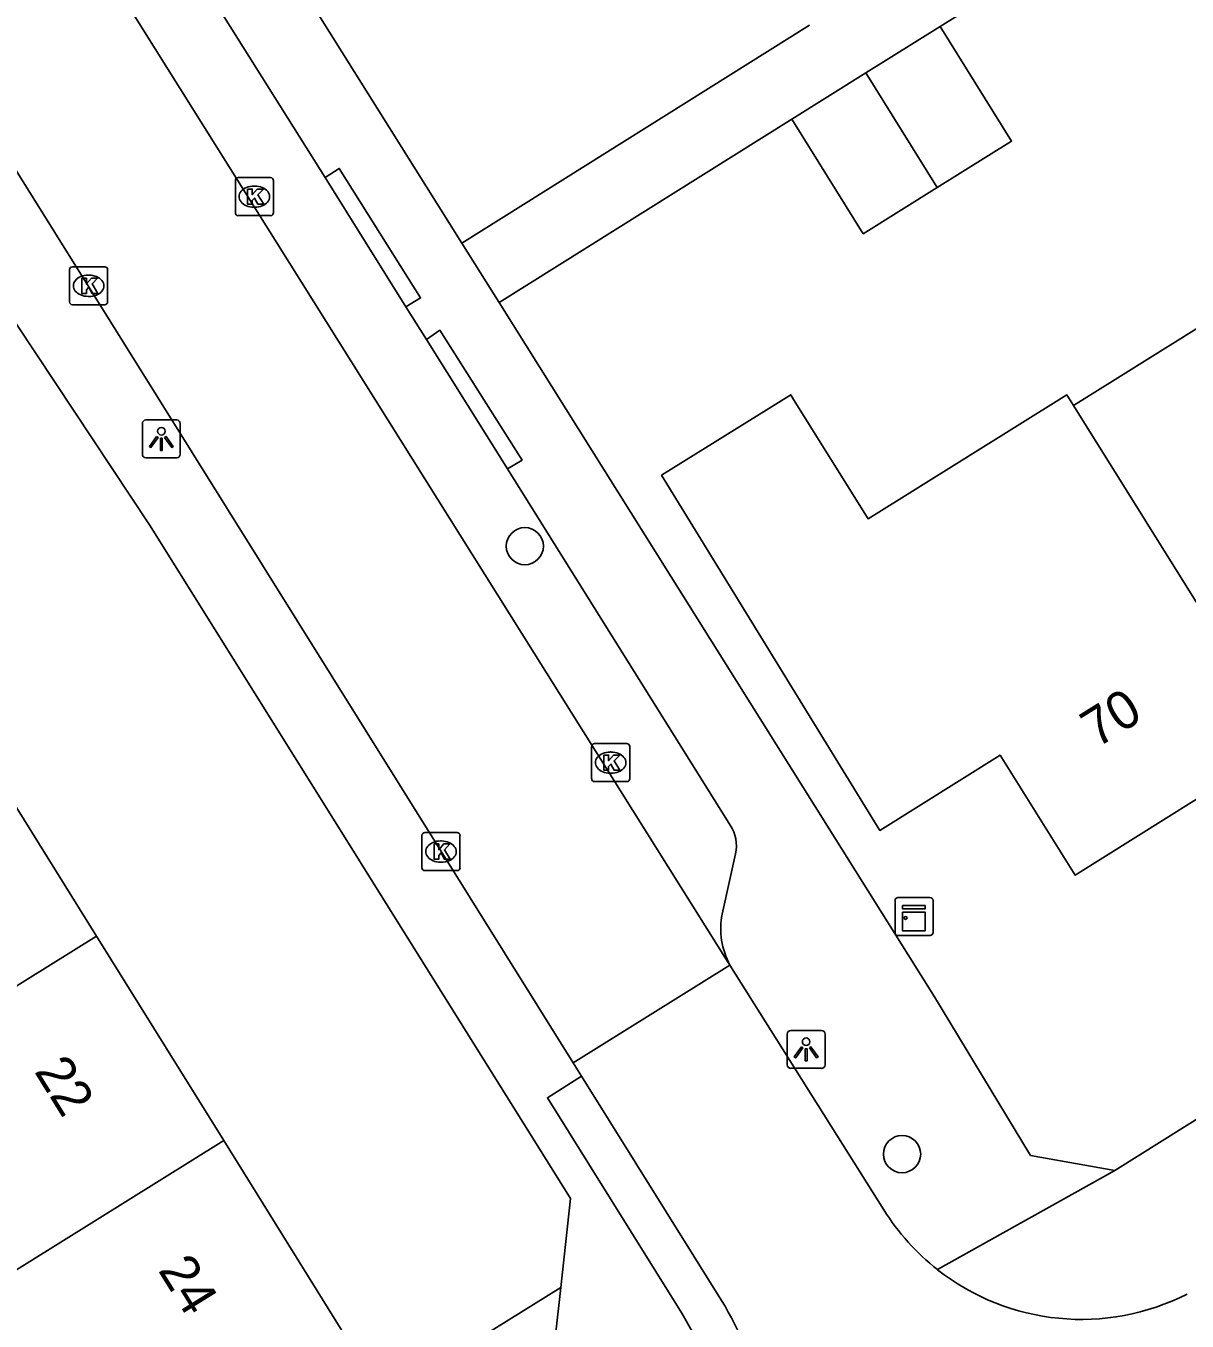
# Model space of a CAD drawing. Extents: x 159353 to 160616, y 385893 to 387321.
# Drawn here: x 159651.72 to 159682.26, y 386049.01 to 386083.08 of the extents above; entities that cross this region are included whole.
import ezdxf

# ---------------------------------------------------------------- set-up
doc = ezdxf.new("R2010")
doc.units = 0
for name, color, linetype in [('IMGEO_Boom', 7, 'Continuous'), ('IMGEO_Kast', 7, 'Continuous'), ('IMGEO_Kolk', 7, 'Continuous'), ('IMGEO_Lichtpunt', 7, 'Continuous'), ('IMGEO_Pand', 7, 'Continuous'), ('IMGEO_Pand_nummerreeks', 7, 'Continuous'), ('IMGEO_Rijbaan_lokaal_open', 7, 'Continuous'), ('IMGEO_Voetpad_gesloten', 7, 'Continuous'), ('IMGEO_Voetpad_open', 7, 'Continuous')]:
    doc.layers.add(name, color=color, linetype=linetype)

msp = doc.modelspace()

# ---------------------------------------------------------------- linework, layer by layer
at = {"layer": 'IMGEO_Boom'}
for centre in [(159664.845, 386069.396), (159674.766, 386053.404)]:
    msp.add_circle(centre, 0.489, dxfattribs=at)
at = {"layer": 'IMGEO_Kast'}
for p, q in [((159674.655, 386060.152), (159675.496, 386060.152)), ((159675.496, 386060.152), (159674.655, 386060.152)), ((159674.58, 386059.227), (159674.58, 386060.068)), ((159674.58, 386060.068), (159674.58, 386059.227)), ((159675.58, 386060.077), (159675.58, 386059.236)), ((159675.58, 386059.236), (159675.58, 386060.077)), ((159675.505, 386059.152), (159674.664, 386059.152)), ((159674.664, 386059.152), (159675.505, 386059.152))]:
    msp.add_line(p, q, dxfattribs=at)
for points in [[(159674.775, 386059.942), (159675.375, 386059.942), (159675.375, 386059.857), (159674.775, 386059.857), (159674.775, 386059.942)], [(159674.775, 386059.767), (159675.375, 386059.767), (159675.375, 386059.278), (159674.775, 386059.278), (159674.775, 386059.767)]]:
    msp.add_lwpolyline(points, dxfattribs=at)
msp.add_circle((159674.859, 386059.616), 0.0377, dxfattribs=at)
for centre, start, end in [((159674.658, 386060.074), 92.4484, 184.2845), ((159674.658, 386060.074), 92.4484, 184.2845), ((159675.502, 386060.074), 2.4484, 94.2845), ((159675.502, 386060.074), 2.4484, 94.2845), ((159674.658, 386059.23), 182.4484, 274.2845), ((159674.658, 386059.23), 182.4484, 274.2845), ((159675.502, 386059.23), 272.4484, 4.2845), ((159675.502, 386059.23), 272.4484, 4.2845)]:
    msp.add_arc(centre, 0.0779, start, end, dxfattribs=at)
at = {"layer": 'IMGEO_Kolk'}
for p, q in [((159657.231, 386078.164), (159657.231, 386079.016)), ((159657.306, 386079.09), (159658.158, 386079.09)), ((159658.232, 386079.016), (159658.232, 386078.164)), ((159657.719, 386078.87), (159657.744, 386078.87)), ((159657.742, 386078.31), (159657.717, 386078.31)), ((159658.158, 386078.09), (159657.306, 386078.09)), ((159652.871, 386075.819), (159652.871, 386076.671)), ((159652.946, 386076.745), (159653.798, 386076.745)), ((159653.359, 386076.525), (159653.384, 386076.525)), ((159653.872, 386076.671), (159653.872, 386075.819)), ((159653.382, 386075.965), (159653.357, 386075.965)), ((159653.798, 386075.745), (159652.946, 386075.745)), ((159666.602, 386063.276), (159666.602, 386064.128)), ((159666.677, 386064.202), (159667.529, 386064.202)), ((159667.09, 386063.982), (159667.115, 386063.982)), ((159667.603, 386064.128), (159667.603, 386063.276)), ((159667.113, 386063.422), (159667.088, 386063.422)), ((159667.529, 386063.202), (159666.677, 386063.202)), ((159662.213, 386061.862), (159663.065, 386061.862)), ((159662.138, 386060.936), (159662.138, 386061.788)), ((159662.626, 386061.642), (159662.651, 386061.642)), ((159663.139, 386061.788), (159663.139, 386060.936)), ((159663.065, 386060.862), (159662.213, 386060.862)), ((159662.649, 386061.082), (159662.624, 386061.082))]:
    msp.add_line(p, q, dxfattribs=at)
for points in [[(159657.231, 386078.164), (159657.231, 386079.016)], [(159657.306, 386079.09), (159658.158, 386079.09)], [(159658.232, 386079.016), (159658.232, 386078.164)], [(159657.552, 386078.79), (159657.675, 386078.79), (159657.675, 386078.639), (159657.805, 386078.79), (159657.969, 386078.79), (159657.823, 386078.639), (159657.976, 386078.39), (159657.824, 386078.39), (159657.739, 386078.554), (159657.675, 386078.487), (159657.675, 386078.39), (159657.552, 386078.39), (159657.552, 386078.79)], [(159658.158, 386078.09), (159657.306, 386078.09)], [(159652.871, 386075.819), (159652.871, 386076.671)], [(159652.946, 386076.745), (159653.798, 386076.745)], [(159653.872, 386076.671), (159653.872, 386075.819)], [(159653.192, 386076.445), (159653.315, 386076.445), (159653.315, 386076.294), (159653.445, 386076.445), (159653.609, 386076.445), (159653.463, 386076.294), (159653.616, 386076.045), (159653.464, 386076.045), (159653.379, 386076.209), (159653.315, 386076.142), (159653.315, 386076.045), (159653.192, 386076.045), (159653.192, 386076.445)], [(159653.798, 386075.745), (159652.946, 386075.745)], [(159666.602, 386063.276), (159666.602, 386064.128)], [(159666.677, 386064.202), (159667.529, 386064.202)], [(159666.923, 386063.902), (159667.046, 386063.902), (159667.046, 386063.751), (159667.176, 386063.902), (159667.34, 386063.902), (159667.194, 386063.751), (159667.347, 386063.502), (159667.195, 386063.502), (159667.11, 386063.666), (159667.046, 386063.599), (159667.046, 386063.502), (159666.923, 386063.502), (159666.923, 386063.902)], [(159667.603, 386064.128), (159667.603, 386063.276)], [(159667.529, 386063.202), (159666.677, 386063.202)], [(159662.213, 386061.862), (159663.065, 386061.862)], [(159662.138, 386060.936), (159662.138, 386061.788)], [(159662.459, 386061.562), (159662.582, 386061.562), (159662.582, 386061.411), (159662.712, 386061.562), (159662.876, 386061.562), (159662.73, 386061.411), (159662.883, 386061.162), (159662.731, 386061.162), (159662.646, 386061.326), (159662.582, 386061.259), (159662.582, 386061.162), (159662.459, 386061.162), (159662.459, 386061.562)], [(159663.139, 386061.788), (159663.139, 386060.936)], [(159663.065, 386060.862), (159662.213, 386060.862)]]:
    msp.add_lwpolyline(points, dxfattribs=at)
for centre, start, end in [((159657.308, 386079.014), 91.552, 178.448), ((159657.308, 386079.014), 91.552, 178.448), ((159658.156, 386079.014), 1.552, 88.448), ((159658.156, 386079.014), 1.552, 88.448), ((159657.308, 386078.166), 181.552, 268.448), ((159657.308, 386078.166), 181.552, 268.448), ((159658.156, 386078.166), 271.552, 358.448), ((159658.156, 386078.166), 271.552, 358.448), ((159652.948, 386076.669), 91.552, 178.448), ((159652.948, 386076.669), 91.552, 178.448), ((159653.796, 386076.669), 1.552, 88.448), ((159653.796, 386076.669), 1.552, 88.448), ((159652.948, 386075.821), 181.552, 268.448), ((159652.948, 386075.821), 181.552, 268.448), ((159653.796, 386075.821), 271.552, 358.448), ((159653.796, 386075.821), 271.552, 358.448), ((159666.679, 386064.126), 91.552, 178.448), ((159666.679, 386064.126), 91.552, 178.448), ((159667.527, 386064.126), 1.552, 88.448), ((159667.527, 386064.126), 1.552, 88.448), ((159666.679, 386063.278), 181.552, 268.448), ((159666.679, 386063.278), 181.552, 268.448), ((159667.527, 386063.278), 271.552, 358.448), ((159667.527, 386063.278), 271.552, 358.448), ((159662.215, 386061.786), 91.552, 178.448), ((159662.215, 386061.786), 91.552, 178.448), ((159663.063, 386061.786), 1.552, 88.448), ((159663.063, 386061.786), 1.552, 88.448), ((159662.215, 386060.938), 181.552, 268.448), ((159662.215, 386060.938), 181.552, 268.448), ((159663.063, 386060.938), 271.552, 358.448), ((159663.063, 386060.938), 271.552, 358.448)]:
    msp.add_arc(centre, 0.0765, start, end, dxfattribs=at)
for centre, major_axis, ratio, start_param, end_param in [((159657.718, 386078.59), (-0.387, 0.002), 0.722429, 4.712389, 7.853982), ((159657.743, 386078.59), (-0.39, 0.002), 0.717154, 1.570796, 4.712389), ((159653.358, 386076.245), (-0.387, 0.002), 0.722429, 4.712389, 7.853982), ((159653.383, 386076.245), (-0.39, 0.002), 0.717154, 1.570796, 4.712389), ((159667.089, 386063.702), (-0.387, 0.002), 0.722429, 4.712389, 7.853982), ((159667.114, 386063.702), (-0.39, 0.002), 0.717154, 1.570796, 4.712389), ((159662.625, 386061.362), (-0.387, 0.002), 0.722429, 4.712389, 7.853982), ((159662.65, 386061.362), (-0.39, 0.002), 0.717154, 1.570796, 4.712389)]:
    msp.add_ellipse(centre, major_axis=major_axis, ratio=ratio, start_param=start_param, end_param=end_param, dxfattribs=at)
at = {"layer": 'IMGEO_Lichtpunt'}
for p, q in [((159654.786, 386072.621), (159654.786, 386071.814)), ((159654.786, 386072.621), (159654.786, 386071.814)), ((159655.688, 386072.716), (159654.88, 386072.716)), ((159655.688, 386072.716), (159654.88, 386072.716)), ((159655.782, 386071.814), (159655.782, 386072.621)), ((159655.782, 386071.814), (159655.782, 386072.621)), ((159654.88, 386071.72), (159655.688, 386071.72)), ((159654.88, 386071.72), (159655.688, 386071.72)), ((159671.744, 386056.562), (159671.744, 386055.755)), ((159671.744, 386056.562), (159671.744, 386055.755)), ((159672.646, 386056.657), (159671.838, 386056.657)), ((159672.646, 386056.657), (159671.838, 386056.657)), ((159672.74, 386055.755), (159672.74, 386056.562)), ((159672.74, 386055.755), (159672.74, 386056.562)), ((159671.838, 386055.661), (159672.646, 386055.661)), ((159671.838, 386055.661), (159672.646, 386055.661))]:
    msp.add_line(p, q, dxfattribs=at)
for points in [[(159655.16, 386072.285), (159655.199, 386072.257), (159655.011, 386071.995), (159654.973, 386072.022), (159655.16, 386072.285)], [(159655.262, 386072.237), (159655.309, 386072.237), (159655.309, 386071.915), (159655.262, 386071.915), (159655.262, 386072.237)], [(159655.372, 386072.257), (159655.41, 386072.284), (159655.597, 386072.022), (159655.558, 386071.994), (159655.372, 386072.257)], [(159672.118, 386056.226), (159672.157, 386056.198), (159671.969, 386055.936), (159671.931, 386055.963), (159672.118, 386056.226)], [(159672.22, 386056.178), (159672.267, 386056.178), (159672.267, 386055.856), (159672.22, 386055.856), (159672.22, 386056.178)], [(159672.33, 386056.198), (159672.368, 386056.225), (159672.555, 386055.963), (159672.516, 386055.935), (159672.33, 386056.198)]]:
    msp.add_lwpolyline(points, dxfattribs=at)
for centre in [(159655.285, 386072.419), (159672.243, 386056.36)]:
    msp.add_circle(centre, 0.0994, dxfattribs=at)
for centre, start, end in [((159654.88, 386072.621), 90, 180), ((159654.88, 386072.621), 90, 180), ((159655.688, 386072.621), 0, 90), ((159655.688, 386072.621), 0, 90), ((159654.88, 386071.814), 180, 270), ((159654.88, 386071.814), 180, 270), ((159655.688, 386071.814), 270, 0), ((159655.688, 386071.814), 270, 360), ((159671.838, 386056.562), 90, 180), ((159671.838, 386056.562), 90, 180), ((159672.646, 386056.562), 0, 90), ((159672.646, 386056.562), 0, 90), ((159671.838, 386055.755), 180, 270), ((159671.838, 386055.755), 180, 270), ((159672.646, 386055.755), 270, 0), ((159672.646, 386055.755), 270, 360)]:
    msp.add_arc(centre, 0.0946, start, end, dxfattribs=at)
at = {"layer": 'IMGEO_Pand'}
for points in [[(159673.813, 386081.844), (159675.765, 386083.062)], [(159675.765, 386083.062), (159677.645, 386080.051), (159675.693, 386078.833)], [(159671.864, 386080.628), (159673.813, 386081.844)], [(159675.693, 386078.833), (159673.813, 386081.844)], [(159675.693, 386078.833), (159673.743, 386077.616), (159671.864, 386080.628)], [(159679.277, 386073.094), (159684.247, 386076.198)], [(159684.835, 386064.194), (159679.316, 386060.742), (159677.344, 386063.895), (159674.183, 386061.917), (159668.443, 386071.26), (159671.836, 386073.379), (159671.913, 386073.256), (159673.873, 386070.118), (159679.098, 386073.381), (159679.277, 386073.094)], [(159679.277, 386073.094), (159684.835, 386064.194)], [(159650.372, 386064.285), (159653.576, 386059.14)], [(159644.004, 386053.176), (159653.576, 386059.14)], [(159653.576, 386059.14), (159656.924, 386053.763)], [(159656.924, 386053.763), (159649.228, 386048.967)], [(159656.924, 386053.763), (159660.035, 386048.768), (159656.92, 386046.828), (159658.02, 386045.063)]]:
    msp.add_lwpolyline(points, dxfattribs=at)
at = {"layer": 'IMGEO_Rijbaan_lokaal_open'}
for points in [[(159670.239, 386058.378), (159626.512, 386128.107)], [(159647.92, 386084.96), (159666.118, 386055.802)], [(159670.239, 386058.378), (159666.118, 386055.802)], [(159674.287, 386051.938), (159670.239, 386058.378)], [(159666.118, 386055.802), (159666.336, 386055.453)], [(159666.336, 386055.453), (159670.019, 386049.55)]]:
    msp.add_lwpolyline(points, dxfattribs=at)
for centre, radius, start, end in [((159679.492, 386055.19), 6.137, 211.9967, 231.8286), ((159679.482, 386055.181), 6.125, 231.8513, 296.9921), ((159663.605, 386045.565), 7.551, 349.8541, 31.8521)]:
    msp.add_arc(centre, radius, start, end, dxfattribs=at)
at = {"layer": 'IMGEO_Voetpad_gesloten'}
for points in [[(159675.765, 386083.062), (159682.021, 386086.971)], [(159663.189, 386077.37), (159672.327, 386083.101)], [(159664.171, 386075.803), (159671.864, 386080.628)], [(159663.189, 386077.37), (159664.171, 386075.803)]]:
    msp.add_lwpolyline(points, dxfattribs=at)
at = {"layer": 'IMGEO_Voetpad_open'}
for points in [[(159627.706, 386136.832), (159627.21, 386134.74), (159663.189, 386077.37)], [(159665.788, 386049.899), (159666.048, 386052.236), (159654.99, 386069.935), (159647.967, 386080.518), (159644.145, 386086.744), (159642.808, 386089.045), (159635.064, 386101.827), (159618.898, 386127.7)], [(159659.596, 386079.097), (159656.115, 386084.635)], [(159680.364, 386052.973), (159727.06, 386082.254)], [(159661.719, 386075.692), (159662.104, 386075.928), (159659.965, 386079.334), (159659.596, 386079.097)], [(159659.596, 386079.097), (159661.719, 386075.692)], [(159662.26, 386074.831), (159661.719, 386075.692)], [(159664.171, 386075.803), (159675.622, 386057.544), (159678.147, 386053.368), (159680.364, 386052.973)], [(159664.392, 386071.428), (159664.773, 386071.662), (159662.612, 386075.077), (159662.26, 386074.831)], [(159662.26, 386074.831), (159664.392, 386071.428)], [(159670.242, 386062.057), (159664.392, 386071.428)], [(159670.034, 386059.718), (159670.381, 386061.303)], [(159666.336, 386055.453), (159665.438, 386054.888), (159668.845, 386049.431)], [(159680.364, 386052.973), (159675.699, 386050.365)], [(159658.02, 386045.063), (159665.788, 386049.899)], [(159665.23, 386044.882), (159665.788, 386049.899)]]:
    msp.add_lwpolyline(points, dxfattribs=at)
for centre, radius, start, end in [((159669.491, 386061.529), 0.918, 345.7688, 35.1217), ((159672.021, 386059.336), 2.024, 169.1278, 208.2681), ((159660.275, 386044.036), 10.126, 17.6727, 32.1934)]:
    msp.add_arc(centre, radius, start, end, dxfattribs=at)

# ---------------------------------------------------------------- texts
at = {"layer": 'IMGEO_Pand_nummerreeks'}
for s, rotation, p in [('70', 32.028, (159679.886, 386064.071)), ('22', 301.9118, (159651.928, 386055.582)), ('24', 301.9118, (159655.185, 386050.35))]:
    msp.add_text(s, height=1, rotation=rotation, dxfattribs=at).set_placement(p)

doc.saveas('drawing.dxf')
